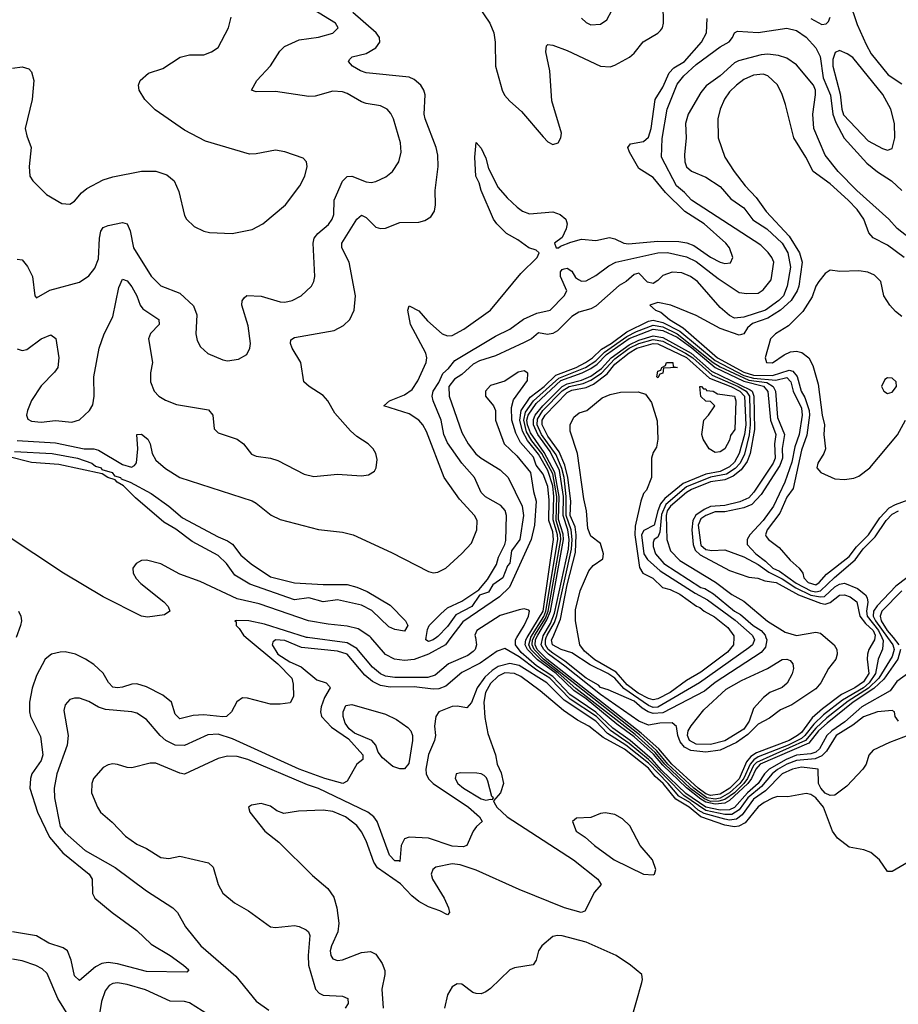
# Model space of a CAD drawing. Header units: inches. Extents: x 2001573 to 2220545, y 644482 to 846830.
# Tile 376 of 656: x 2065560 to 2069236, y 758466 to 762585. Entities that reach past the tile are written whole.
import ezdxf

# ---------------------------------------------------------------- set-up
doc = ezdxf.new("R2010")
doc.units = ezdxf.units.IN
doc.header["$MEASUREMENT"] = 0
doc.layers.add('C0765', color=7, linetype='Continuous')
doc.layers.add('C0766', color=7, linetype='Continuous')

msp = doc.modelspace()

# ---------------------------------------------------------------- linework, layer by layer
at = {"layer": 'C0765', "color": 5}
for points, elevation in [([(2066508.2, 760000), (2066640.1, 759890), (2066698.7, 759830), (2066704.5, 759804.5), (2066706.1, 759753.9), (2066692.3, 759727.7), (2066650, 759720.8), (2066610, 759721.6), (2066513.8, 759746.2), (2066492.5, 759747.5), (2066468.4, 759731.6), (2066446.8, 759690), (2066424.7, 759670), (2066410, 759668.1), (2066330, 759677.5), (2066286.4, 759673.6), (2066230, 759659.8), (2066210, 759679.7), (2066195.4, 759730), (2066158.7, 759758.7), (2066090, 759794.2), (2066050, 759806.8), (2066030, 759805.1), (2065990, 759792), (2065970, 759789.5), (2065950, 759792.9), (2065931.4, 759811.4), (2065910, 759851.6), (2065870, 759887.5), (2065836.1, 759910), (2065794, 759930), (2065750, 759939.9), (2065730, 759939.5), (2065692.7, 759930), (2065667.2, 759910), (2065630, 759841.7), (2065612.1, 759787.9), (2065600.6, 759730), (2065600.6, 759690), (2065605.5, 759670), (2065646.9, 759586.9), (2065657.6, 759510), (2065650, 759486.5), (2065611.6, 759430), (2065605, 759410), (2065603.1, 759370), (2065634.6, 759270), (2065684.9, 759164.9), (2065740.1, 759100.1), (2065850.2, 759010), (2065864, 758990), (2065864.9, 758930), (2065874, 758910), (2065946.4, 758850), (2066050, 758774.1), (2066110, 758717.1), (2066190.2, 758670), (2066244.9, 758630), (2066268, 758610), (2066259.3, 758600.7), (2066090, 758603.1), (2065970, 758635.8), (2065930, 758641.4), (2065903.5, 758636.5), (2065877.2, 758622.8), (2065810, 758566), (2065790, 758585.6), (2065775.6, 758650), (2065759.9, 758690), (2065741.6, 758701.6), (2065681.7, 758721.7), (2065630, 758751.8), (2065530, 758769)], 320), ([(2067466.4, 760000), (2067471.2, 759970), (2067464.9, 759950), (2067457.6, 759942.4), (2067434.3, 759925.7), (2067354.6, 759890), (2067297.8, 759842.2), (2067267.3, 759832.7), (2067130, 759833.3), (2067090, 759839.2), (2067069, 759849), (2067036.1, 759876.1), (2066970, 759954.8), (2066930, 759977.5), (2066764.2, 760000)], 320), ([(2067364.3, 760000), (2067341.4, 759970), (2067270, 759930.4), (2067210, 759908.1), (2067170, 759904.6), (2067127.6, 759910), (2067090, 759928.6), (2067029.2, 760000)], 280), ([(2067303.8, 760000), (2067290, 759990.6), (2067270, 759984.1), (2067259.4, 759990), (2067260.8, 760000)], 260), ([(2069305.3, 759870), (2069230, 759815.8), (2069202.1, 759777.9), (2069082.4, 759710), (2069012, 759648), (2068956.9, 759610), (2068936.9, 759590), (2068905.6, 759534.4), (2068890, 759520.5), (2068870, 759513.1), (2068810, 759507.5), (2068767, 759490), (2068695.6, 759450), (2068676.2, 759430), (2068649.2, 759390), (2068604.1, 759350), (2068550.2, 759289.8), (2068530, 759279.8), (2068490, 759278.2), (2068430, 759290.6), (2068347.5, 759347.5), (2068245.4, 759445.4), (2068206.4, 759490), (2068113.3, 759570), (2068040.9, 759620.9), (2067970, 759688), (2067861.5, 759761.5), (2067790, 759836.9), (2067722.2, 759882.2), (2067658.1, 759938.1), (2067634.9, 759970), (2067634.1, 759990), (2067640.2, 760000)], 320), ([(2069244.5, 759950), (2069233, 759910), (2069174.5, 759825.5), (2069133.3, 759786.7), (2069046.7, 759730), (2068937.8, 759642.2), (2068901.9, 759610), (2068861.1, 759558.9), (2068657.1, 759470), (2068640.3, 759450), (2068621.3, 759410), (2068605.7, 759390), (2068530, 759317.9), (2068510, 759308), (2068470, 759303), (2068430, 759311.3), (2068410, 759324.2), (2068350, 759371.3), (2068250, 759466.8), (2068211.9, 759511.9), (2068130, 759585.4), (2068057.8, 759637.8), (2067930, 759743.9), (2067878.5, 759778.6), (2067803.7, 759850), (2067726.9, 759906.9), (2067684.9, 759950), (2067674.9, 759970), (2067677.3, 759990), (2067683.4, 760000)], 280), ([(2069190.8, 760000), (2069212.4, 759970), (2069218.9, 759950), (2069210, 759920.4), (2069153.6, 759830), (2069111.2, 759788.8), (2069026.1, 759733.9), (2068936.1, 759663.9), (2068890, 759621.6), (2068847, 759570), (2068642.2, 759477.8), (2068630, 759464.6), (2068604.5, 759410), (2068589.2, 759390), (2068550, 759350.4), (2068510, 759322.2), (2068484.9, 759315.1), (2068450, 759315), (2068424.8, 759324.8), (2068367.7, 759367.7), (2068259.2, 759470), (2068218.7, 759518.7), (2068134.8, 759594.8), (2067886.3, 759786.3), (2067813.2, 759853.2), (2067744.2, 759904.2), (2067699.1, 759950), (2067690.4, 759970), (2067698.2, 760000)], 260), ([(2069166.7, 760000), (2069172.3, 759987.7), (2069169.1, 759950.9), (2069151, 759909), (2069140.9, 759850), (2069113.7, 759810), (2069089.6, 759790), (2069002, 759738), (2068922.9, 759677.1), (2068881.7, 759638.3), (2068844.7, 759590), (2068830, 759577.7), (2068775.3, 759550), (2068650, 759500.8), (2068631.2, 759488.8), (2068615.3, 759470), (2068590, 759412.3), (2068573.1, 759390), (2068529.2, 759350), (2068490, 759327.9), (2068470, 759324.4), (2068435.2, 759330), (2068380.1, 759370), (2068272.1, 759470), (2068225.9, 759525.9), (2068152.6, 759592.6), (2067751.2, 759910), (2067712.3, 759950), (2067703.5, 759970), (2067705.9, 759990), (2067710.7, 760000)], 240), ([(2069137.1, 760000), (2069135.7, 759990), (2069112.9, 759950), (2069107.1, 759930), (2069104.8, 759910), (2069111.9, 759850), (2069090, 759814.4), (2069053.3, 759790), (2068997.8, 759762.2), (2068917.9, 759702.1), (2068875.7, 759664.3), (2068830, 759603.5), (2068814.6, 759590), (2068779.1, 759570), (2068642.4, 759517.6), (2068618.1, 759501.9), (2068600.3, 759479.7), (2068570, 759409), (2068531.1, 759370), (2068490, 759344.4), (2068450, 759338.9), (2068430, 759346.1), (2068398.9, 759370), (2068287.9, 759470), (2068234.3, 759534.3), (2068160.6, 759600.6), (2067765, 759910), (2067724.9, 759950), (2067716.2, 759970), (2067718.3, 759990), (2067722.8, 760000)], 220), ([(2068931.7, 760000), (2068966.9, 759970), (2068979.1, 759950), (2068980.4, 759930), (2068974.6, 759910), (2068944.1, 759870), (2068911, 759810), (2068890, 759785.7), (2068790, 759719), (2068742.5, 759697.5), (2068696.8, 759663.2), (2068650, 759637.3), (2068606.1, 759593.9), (2068558.6, 759561.4), (2068490, 759529.2), (2068430, 759520), (2068367.3, 759527.3), (2068341.3, 759541.3), (2068323.5, 759563.5), (2068313.9, 759590), (2068307.7, 759627.7), (2068290, 759643.9), (2068238, 759642), (2068190, 759633.3), (2068149.9, 759650), (2067990, 759761.3), (2067840.9, 759880.9), (2067772.7, 759930), (2067752.3, 759950), (2067742.3, 759970), (2067748.6, 760000)], 180), ([(2068681.7, 760000), (2068685.1, 759990), (2068680.3, 759959.7), (2068662.5, 759937.5), (2068470, 759812.2), (2068424.3, 759775.7), (2068250, 759685.4), (2068210, 759682.7), (2068189.1, 759689.1), (2068164.1, 759704.1), (2068130, 759734.4), (2068021.7, 759781.7), (2067990, 759790.9), (2067981.2, 759801.2), (2067929.2, 759830), (2067840.9, 759900.9), (2067790, 759934.6), (2067770.9, 759950), (2067759.1, 759970), (2067759.3, 759990), (2067763, 760000)], 160), ([(2068629.5, 760000), (2068634.4, 759990), (2068625.8, 759970), (2068610, 759956.8), (2068404.1, 759810), (2068230, 759708.9), (2068210, 759708), (2068190, 759716.1), (2068087.6, 759787.6), (2068050, 759830.4), (2068020.7, 759850), (2067946.5, 759886.5), (2067870, 759935.8), (2067825.8, 759950), (2067788.7, 759970), (2067785.5, 759990), (2067789.8, 760000)], 140), ([(2068547.3, 760000), (2068546.2, 759970), (2068521.5, 759938.5), (2068410, 759855.9), (2068350, 759821.1), (2068281.3, 759770), (2068230, 759743.3), (2068210, 759739.8), (2068190, 759744.5), (2068147.7, 759767.6), (2068101.7, 759801.7), (2068054.7, 759854.7), (2067966.5, 759906.5), (2067922.6, 759942.6), (2067903.9, 759970), (2067898.2, 760000)], 120), ([(2069213.7, 760000), (2069238.5, 759970)], 280), ([(2069235.8, 759650), (2069222, 759670), (2069219.5, 759690), (2069210, 759695.1), (2069148.8, 759688.8), (2069090, 759668.2), (2069045.7, 759634.3), (2068975.1, 759590), (2068935.1, 759524.9), (2068915.3, 759504.7), (2068887.4, 759492.6), (2068810, 759486.2), (2068768.9, 759470), (2068730, 759448.2), (2068707.5, 759430), (2068663.5, 759376.5), (2068606.4, 759330), (2068570, 759278.9), (2068539.4, 759260.6), (2068510, 759259.3), (2068430, 759277), (2068338.8, 759338.8), (2068190.8, 759490), (2068110, 759556.7), (2068031, 759611), (2067973.3, 759670), (2067862.6, 759742.6), (2067777.8, 759830), (2067723.7, 759863.7), (2067650, 759919.7), (2067590, 759954.4), (2067556.9, 759943.1), (2067486.7, 759893.3), (2067410, 759853.4), (2067343.5, 759796.5), (2067314, 759786), (2067290, 759784.5), (2067210, 759794), (2067110, 759792.9), (2067070, 759799.2), (2067036.4, 759816.4), (2067003.4, 759843.4), (2066929.8, 759930), (2066890, 759942.6), (2066739.1, 759959.1), (2066670, 759987.6), (2066630, 759989.9), (2066619.3, 759980.7), (2066616.1, 759970), (2066639.6, 759930), (2066690, 759898), (2066737.3, 759877.3), (2066803.1, 759823.1), (2066842.8, 759810), (2066855.5, 759795.5), (2066859.6, 759790), (2066835.6, 759750), (2066821.8, 759710), (2066818.6, 759690), (2066823, 759670), (2066865.2, 759625.2), (2066935.8, 759575.8), (2066996.3, 759510), (2066996, 759490), (2066970.7, 759470), (2066930, 759399), (2066912, 759390), (2066836.9, 759410), (2066730, 759450), (2066450, 759575.8), (2066390, 759596), (2066347.2, 759592.8), (2066250, 759548.9), (2066210, 759550.3), (2066171.6, 759570), (2066147.8, 759590), (2066090, 759658), (2066050, 759683.5), (2066029, 759689), (2065918.7, 759698.7), (2065889.4, 759709.4), (2065850, 759733), (2065810, 759746.4), (2065790, 759747.1), (2065770, 759741.3), (2065750, 759718), (2065745.4, 759694.6), (2065762.6, 759590), (2065758.7, 759550), (2065715.7, 759430), (2065704.1, 759370), (2065705.4, 759330), (2065730, 759209.4), (2065750, 759183.5), (2065834, 759110), (2065958.9, 759038.9), (2066090, 758940.5), (2066200.4, 758870), (2066220.3, 758850), (2066253.4, 758790), (2066318.2, 758710), (2066463.8, 758583.8), (2066550, 758479.3), (2066601.9, 758441.9)], 340), ([(2069286.1, 759593.9), (2069198.3, 759561.7), (2069130, 759528.8), (2069111.8, 759508.2), (2069101.6, 759470), (2069087.4, 759450), (2069020.9, 759379.1), (2068970, 759341), (2068950, 759339), (2068930, 759348.9), (2068910.9, 759370), (2068901.4, 759390), (2068899.8, 759450), (2068830, 759458.6), (2068793, 759450), (2068749.1, 759430), (2068680.4, 759359.6), (2068630, 759324.7), (2068581.9, 759258.1), (2068559, 759241), (2068530, 759236.6), (2068510, 759239.8), (2068423.8, 759263.8), (2068398.6, 759278.6), (2068364, 759310), (2068317.1, 759337.1), (2068273.6, 759390), (2068190, 759474.5), (2068095.9, 759550), (2068018.7, 759598.7), (2067970, 759650.4), (2067837.7, 759737.7), (2067765.3, 759810), (2067650, 759882.9), (2067610, 759891.6), (2067561.6, 759878.4), (2067537.2, 759862.8), (2067505.9, 759834.1), (2067473.5, 759790), (2067450, 759727.8), (2067430, 759706.6), (2067390, 759712.9), (2067370, 759711.4), (2067313.4, 759690), (2067301.6, 759670), (2067295.5, 759630), (2067299.6, 759590), (2067295.6, 759570), (2067269.7, 759510.3), (2067258.8, 759450), (2067259.9, 759430), (2067269.8, 759409.8), (2067290.1, 759390), (2067437.3, 759290), (2067483.7, 759250), (2067495.5, 759230), (2067470.8, 759210), (2067457.3, 759190), (2067430.6, 759130), (2067415.2, 759124.8), (2067370, 759127.7), (2067270, 759160.8), (2067190, 759165), (2067170, 759157.7), (2067155.5, 759130), (2067150, 759062.9), (2067146.5, 759066.5), (2067130, 759066.4), (2067107.5, 759090), (2067056.2, 759230), (2067042.2, 759250), (2067017.2, 759270), (2066810, 759369.1), (2066764.2, 759384.2), (2066514.8, 759490), (2066470, 759502.4), (2066430, 759503.8), (2066390, 759493.7), (2066250, 759429.1), (2066230, 759432.2), (2066130, 759474.9), (2066105.6, 759474.4), (2066030, 759455.4), (2066010, 759456.3), (2065970, 759469.6), (2065950, 759471.3), (2065930, 759467.8), (2065910, 759456.9), (2065869.1, 759410), (2065861.5, 759390), (2065860.9, 759350), (2065885.2, 759290), (2065898, 759270), (2065947.6, 759227.6), (2066002.8, 759170), (2066050, 759136.1), (2066090, 759117.8), (2066150, 759080.2), (2066184.5, 759075.5), (2066230, 759085), (2066350, 759057.4), (2066370, 759039.1), (2066390, 758967.3), (2066410, 758930.5), (2066458.8, 758890), (2066517.2, 758857.2), (2066610, 758790.4), (2066630, 758787), (2066710, 758796), (2066730, 758792), (2066758, 758778), (2066768.9, 758768.9), (2066773.7, 758753.7), (2066767.2, 758670), (2066768.9, 758630), (2066798, 758530), (2066812.6, 758512.6), (2066830, 758504.1), (2066910, 758500.2), (2066933.1, 758490), (2066933.6, 758470), (2066921.5, 758450)], 360), ([(2069310, 759079.5), (2069210, 759021.3), (2069190, 759020.9), (2069156.3, 759070), (2069120.5, 759100.5), (2069092.1, 759112.1), (2069030, 759123.8), (2068981.1, 759161.1), (2068959.7, 759190), (2068922.1, 759290), (2068890.9, 759330), (2068870, 759343.8), (2068850, 759347.7), (2068773.4, 759333.4), (2068730, 759335.3), (2068710, 759327.7), (2068674.6, 759310), (2068650, 759291.4), (2068594.8, 759225.2), (2068568.7, 759211.3), (2068550, 759208.6), (2068510, 759215.3), (2068410, 759250.6), (2068361.2, 759290), (2068304.4, 759324.4), (2068251.5, 759390), (2068218.4, 759418.4), (2068190, 759453.4), (2068090, 759533.8), (2068001.4, 759581.4), (2067940.4, 759630), (2067894.3, 759654.3), (2067834.4, 759694.5), (2067737.8, 759777.8), (2067656.9, 759836.9), (2067630, 759850.3), (2067590, 759852.1), (2067561.8, 759838.2), (2067530, 759808.5), (2067508.7, 759770), (2067501.9, 759730), (2067505.8, 759665.8), (2067518.6, 759598.6), (2067550.1, 759510), (2067556.9, 759470), (2067574.6, 759434.6), (2067583.4, 759390), (2067572.1, 759350), (2067542.4, 759317.6), (2067544.6, 759310), (2067556.6, 759290), (2067599.2, 759250), (2067876.2, 759070), (2067978.5, 758990), (2067993.3, 758966.7), (2067964.9, 758935.1), (2067923.8, 758856.2), (2067909, 758850), (2067839.1, 758870), (2067650, 758945.7), (2067470, 759027.7), (2067402.3, 759050), (2067370, 759053.9), (2067301, 759039), (2067287.8, 759030), (2067281.6, 759010), (2067286.7, 758990), (2067336.3, 758910), (2067354, 758870), (2067357.7, 758850), (2067350, 758840.5), (2067317.4, 758857.4), (2067270, 758873.8), (2067230, 758895.5), (2067200, 758920), (2067153.7, 758970), (2067057.2, 759037.2), (2067041, 759061), (2067010, 759149.8), (2066990, 759187.9), (2066970, 759214.3), (2066923.1, 759250), (2066870, 759272.6), (2066830, 759278.7), (2066726.3, 759273.7), (2066664.5, 759264.5), (2066635.8, 759275.8), (2066610, 759294.3), (2066570, 759306), (2066530, 759299), (2066518, 759290), (2066522.8, 759270), (2066585.3, 759190), (2066643.8, 759143.8), (2066784.4, 759004.4), (2066849, 758950), (2066874.1, 758914.1), (2066887.5, 758870), (2066894.8, 758805.2), (2066890.6, 758769.4), (2066863.9, 758710), (2066859.3, 758690), (2066861.8, 758670), (2066870, 758655.8), (2066890, 758649.1), (2066910, 758651.6), (2066990, 758683.2), (2067027.3, 758687.3), (2067050, 758675.3), (2067076.9, 758636.9), (2067088.1, 758608.1), (2067088.3, 758590), (2067075.1, 758530), (2067081.3, 758450)], 380), ([(2068115.4, 758390), (2068162.8, 758557.2), (2068165.7, 758570), (2068162.3, 758590), (2068115.8, 758630), (2068054.9, 758670), (2067930, 758726.4), (2067830, 758752.3), (2067810, 758754.4), (2067790.6, 758750), (2067744, 758710), (2067731, 758689), (2067721.3, 758650), (2067708.5, 758631.5), (2067630, 758619), (2067610, 758610.4), (2067530, 758531.5), (2067510, 758517.6), (2067490, 758510.4), (2067470, 758510.6), (2067455.7, 758515.7), (2067410, 758549.7), (2067390, 758551.2), (2067370, 758538.4), (2067350, 758506), (2067336.9, 758450)], 420), ([(2065769.4, 758410), (2065720.4, 758490), (2065674.6, 758594.6), (2065653.7, 758613.7), (2065627.9, 758627.9), (2065570, 758647.9), (2065530, 758654.7)], 340), ([(2066350, 758422.3), (2066270, 758471.6), (2066250, 758477.8), (2066190, 758479.6), (2066086.9, 758526.9), (2066010, 758548.7), (2065970, 758555.2), (2065950, 758553.1), (2065935, 758545), (2065917.6, 758522.4), (2065902.5, 758477.5), (2065885.7, 758374.3)], 340)]:
    msp.add_lwpolyline(points, dxfattribs=dict(at, elevation=elevation))
for points, elevation in [([(2068450, 759552.9), (2068390, 759553.6), (2068361.6, 759570), (2068354.2, 759590), (2068356.8, 759610), (2068368.6, 759631.4), (2068421.9, 759698.1), (2068516.2, 759783.8), (2068579.8, 759820.2), (2068688.7, 759870), (2068750, 759908.1), (2068770, 759910.1), (2068783.7, 759903.7), (2068794.7, 759890), (2068796.6, 759870), (2068791.6, 759848.4), (2068770.9, 759809.1), (2068750, 759791.4), (2068698, 759770), (2068672.1, 759750), (2068630, 759703.8), (2068611.8, 759650), (2068590, 759617), (2068510, 759568.5)], 160), ([(2067150, 759450.4), (2067121.3, 759461.3), (2067077.3, 759497.3), (2067060.4, 759520.4), (2067050, 759550.6), (2067033.5, 759570), (2066960.7, 759600.7), (2066938.3, 759618.3), (2066921.7, 759641.7), (2066913.4, 759670), (2066913.3, 759690), (2066924.6, 759715.4), (2066950, 759720.1), (2067090, 759679.2), (2067137, 759657), (2067184.1, 759624.1), (2067196, 759610), (2067203.8, 759590), (2067203.4, 759570), (2067187.4, 759472.6), (2067170, 759451.1)], 340), ([(2067405.7, 759434.3), (2067386.4, 759430), (2067381.2, 759410), (2067393.4, 759390), (2067416.1, 759370), (2067490, 759325.8), (2067510, 759320.4), (2067530, 759324.6), (2067537.6, 759322.4), (2067542.7, 759330), (2067534.9, 759334.9), (2067518.7, 759398.7), (2067513.1, 759413.1), (2067503.1, 759423.1), (2067490.5, 759430.5), (2067472.8, 759432.8)], 380), ([(2068010, 759267.6), (2067990, 759264.2), (2067950, 759246.8), (2067890, 759244), (2067872.2, 759230), (2067888.6, 759190), (2067925.8, 759165.8), (2067965, 759130), (2068046.9, 759070), (2068170, 759010.2), (2068210, 759007.4), (2068215.1, 759010), (2068221.6, 759030), (2068207.3, 759070), (2068155.6, 759130), (2068112, 759212), (2068081.8, 759241.8), (2068050, 759259.6)], 420)]:
    msp.add_lwpolyline(points, close=True, dxfattribs=dict(at, elevation=elevation))
at = {"layer": 'C0766', "color": 5}
for points, elevation in [([(2065550, 761582.2), (2065570, 761580.2), (2065592.8, 761552.8), (2065614.2, 761510), (2065623, 761430), (2065630, 761420.7), (2065686.5, 761453.5), (2065810, 761486.7), (2065850, 761513.1), (2065874.7, 761545.3), (2065890, 761583.8), (2065893.6, 761670), (2065899.7, 761700.3), (2065910, 761715.9), (2065930, 761723), (2065990, 761735.9), (2066010, 761730.3), (2066021.8, 761701.8), (2066035.8, 761630), (2066110, 761511.6), (2066150, 761471.6), (2066230, 761440.9), (2066287.8, 761387.8), (2066301.6, 761350), (2066296.5, 761270), (2066302.7, 761242.8), (2066316.5, 761216.5), (2066347.6, 761187.6), (2066410, 761161.6), (2066430, 761158), (2066475.9, 761164.1), (2066510, 761184), (2066522.9, 761210), (2066525.1, 761230), (2066516.3, 761303.7), (2066489, 761390), (2066490.8, 761409.2), (2066498.7, 761421.3), (2066510, 761430.2), (2066570, 761427.7), (2066650, 761404.3), (2066670, 761402.6), (2066699.5, 761410), (2066737.6, 761430), (2066780.5, 761470), (2066790.6, 761489.4), (2066794.6, 761510), (2066788.5, 761650), (2066792, 761670), (2066807.4, 761690), (2066851.9, 761728.1), (2066868, 761750), (2066874.3, 761770), (2066876.3, 761830), (2066910.9, 761909.1), (2066930, 761928.3), (2066950, 761929.4), (2067010, 761906.5), (2067030, 761903.5), (2067050, 761907.6), (2067092.4, 761927.6), (2067119.8, 761950), (2067146, 761990), (2067156, 762030), (2067153.6, 762070), (2067123.5, 762170), (2067112.6, 762192.6), (2067097.4, 762210), (2067070, 762224.5), (2067010, 762234), (2066990, 762241.5), (2066930, 762276.2), (2066910, 762282.3), (2066870, 762285.3), (2066795.6, 762264.4), (2066770, 762263.1), (2066630, 762283.5), (2066550, 762282.2), (2066529.5, 762290), (2066552.1, 762330), (2066610, 762392.2), (2066647.8, 762452.2), (2066667.7, 762472.3), (2066730, 762500.1), (2066810, 762511.8), (2066870, 762528.5), (2066892.3, 762550), (2066881.5, 762570), (2066787.4, 762627.4)], 340), ([(2067479.2, 762639.2), (2067526.7, 762570), (2067544.2, 762530), (2067549.7, 762490), (2067550.1, 762390), (2067578.7, 762290), (2067588.7, 762268.7), (2067610, 762243.2), (2067660, 762200), (2067750, 762094), (2067770, 762074), (2067790, 762062), (2067812.7, 762070), (2067824.5, 762090), (2067827.3, 762110), (2067785.6, 762245.6), (2067778.5, 762370), (2067761.2, 762450), (2067764.2, 762475.8), (2067770, 762480.4), (2067790, 762477.3), (2067850, 762455.3), (2067990, 762390.1), (2068030, 762387.9), (2068050, 762394.7), (2068111.6, 762428.4), (2068130, 762444.7), (2068168, 762492), (2068230, 762527.7), (2068241, 762539), (2068248.8, 762550), (2068253.4, 762570), (2068251.5, 762650)], 320), ([(2067910, 762591), (2067930, 762572.4), (2067950, 762563.6), (2067990, 762566.5), (2068016.4, 762583.6), (2068058.4, 762661.6)], 340), ([(2069030, 762664), (2069064, 762564), (2069100.5, 762480.5), (2069122.2, 762442.2), (2069193.3, 762353.3), (2069250, 762315.8)], 280), ([(2065530, 762382), (2065570, 762387.2), (2065598.7, 762378.7), (2065610, 762366.8), (2065619.6, 762330), (2065612.2, 762250), (2065583.2, 762130), (2065590, 762098.8), (2065608.8, 762050), (2065599.6, 761970), (2065603.1, 761930), (2065615.5, 761910), (2065672.9, 761852.9), (2065736.2, 761816.2), (2065770, 761813.4), (2065790, 761825.3), (2065819.2, 761860.8), (2065841.2, 761878.8), (2065910, 761914.7), (2065950, 761926.7), (2066070, 761950.3), (2066130.2, 761950.3), (2066175.3, 761935.3), (2066206.4, 761910), (2066226.1, 761866.1), (2066250, 761766), (2066258, 761750), (2066290, 761719.3), (2066330, 761700.3), (2066354.9, 761694.9), (2066449.7, 761690.3), (2066533.1, 761706.9), (2066577.2, 761730), (2066672, 761810), (2066731.6, 761890), (2066753, 761930), (2066762.9, 761970), (2066759.5, 761990), (2066745.4, 762005.4), (2066670, 762031.6), (2066630, 762038.4), (2066550, 762022.9), (2066522, 762022), (2066337, 762077), (2066250, 762123), (2066127.2, 762207.1), (2066084.2, 762250), (2066059.7, 762290), (2066056.9, 762310), (2066063.6, 762330), (2066099.5, 762360.5), (2066159.2, 762380.8), (2066232.2, 762427.8), (2066270, 762437.6), (2066330, 762437), (2066362.7, 762450), (2066390, 762468.4), (2066433.6, 762550), (2066445.3, 762594.7)], 360), ([(2065550, 761207.1), (2065570, 761200.1), (2065590, 761204.5), (2065650, 761248.9), (2065690, 761266.7), (2065711.2, 761251.2), (2065723.8, 761170), (2065719.5, 761130), (2065705.8, 761110), (2065650, 761053.4), (2065610, 760992.2), (2065592.2, 760950), (2065588.6, 760930), (2065593.7, 760913.7), (2065610, 760905.2), (2065650, 760901.2), (2065710, 760908.2), (2065778.3, 760901.7), (2065810, 760910.2), (2065852.3, 760950), (2065865.9, 760974.1), (2065872.2, 761010), (2065870.6, 761090), (2065893.2, 761210), (2065913.9, 761270), (2065950, 761342), (2065975.4, 761464.6), (2065990, 761499), (2066010, 761492.7), (2066030, 761467.6), (2066050.1, 761430), (2066064.6, 761390), (2066075.4, 761375.4), (2066142.9, 761330), (2066143.5, 761310), (2066107.8, 761272.2), (2066099.2, 761250), (2066115.2, 761150), (2066107.6, 761107.6), (2066106.8, 761070), (2066122.5, 761030), (2066142.4, 761010), (2066170, 760993.4), (2066215.5, 760975.5), (2066350, 760953.1), (2066367.8, 760930), (2066373.5, 760873.5), (2066390, 760856), (2066470.6, 760830.6), (2066496.9, 760810), (2066530, 760767.2), (2066550, 760758.5), (2066610, 760750.2), (2066640, 760740), (2066750, 760682.9), (2066790, 760674.3), (2066890, 760683.8), (2066990, 760676), (2067019.2, 760680.8), (2067044, 760696), (2067051.3, 760710), (2067055.1, 760744.9), (2067049.7, 760770), (2067038.5, 760790), (2067018.3, 760810), (2066970, 760840.7), (2066944.2, 760864.2), (2066878.5, 760938.5), (2066848.8, 760990), (2066830, 761012.8), (2066770.5, 761050.5), (2066748.7, 761070), (2066736.5, 761150), (2066700.2, 761210), (2066692.8, 761230), (2066694.8, 761245.3), (2066710, 761255.4), (2066875.2, 761284.8), (2066915.1, 761304.9), (2066941.7, 761330), (2066958.9, 761370), (2066964.7, 761430), (2066938, 761570), (2066907.8, 761630), (2066907.7, 761650), (2066970, 761750.2), (2066990, 761767.2), (2067010, 761757.8), (2067050, 761717.1), (2067070, 761711.1), (2067090, 761712), (2067150, 761735.9), (2067230, 761736.9), (2067255.3, 761744.7), (2067279.8, 761760.2), (2067295.7, 761784.3), (2067300.3, 761810), (2067298, 761870), (2067310.9, 761970), (2067310, 762017.2), (2067302.1, 762050), (2067256.4, 762170), (2067252.6, 762190), (2067256, 762270), (2067251.3, 762290), (2067238.6, 762310), (2067210, 762334), (2067190, 762343.8), (2067010, 762362.5), (2066985.3, 762370), (2066952, 762390), (2066935.4, 762410), (2066940.7, 762419.3), (2066950.9, 762429.1), (2067010, 762442.5), (2067050, 762466.6), (2067067.3, 762490), (2067065.6, 762510), (2067051.7, 762530), (2066954, 762614)], 320), ([(2065550, 760824.3), (2065710, 760814.6), (2065830, 760790), (2065870, 760790), (2065890, 760784.3), (2065990, 760724.6), (2066027.3, 760712.7), (2066040.4, 760719.6), (2066048.5, 760731.4), (2066054.1, 760790), (2066049.9, 760850.1), (2066070, 760851.1), (2066096.2, 760830), (2066105.7, 760810), (2066113.8, 760770), (2066130, 760741.4), (2066170, 760707.6), (2066230.1, 760670.1), (2066532.1, 760572.1), (2066550, 760562.5), (2066611.8, 760511.8), (2066650, 760493.3), (2066810, 760452.6), (2066910, 760441.4), (2066954.6, 760430), (2067115.9, 760355.9), (2067270, 760276.2), (2067290, 760271.4), (2067310, 760272.9), (2067342.4, 760290), (2067410, 760351.5), (2067450, 760394.9), (2067473, 760450), (2067474.4, 760490), (2067463.2, 760510), (2067399.4, 760579.5), (2067335.4, 760670), (2067262.1, 760862.1), (2067247.2, 760890), (2067229.4, 760910), (2067190, 760935.5), (2067083.5, 760970), (2067106.6, 760990), (2067170, 761015.6), (2067202.3, 761037.6), (2067226.4, 761073.6), (2067261.2, 761150), (2067263.4, 761170), (2067258.7, 761190), (2067195.1, 761310), (2067183.7, 761370), (2067190, 761388.2), (2067230, 761366.3), (2067265.5, 761325.5), (2067327.8, 761270), (2067350, 761262.7), (2067370, 761263.4), (2067418.6, 761290), (2067530.2, 761369.8), (2067656.9, 761523.1), (2067724.4, 761590), (2067732.8, 761610), (2067720.1, 761620.1), (2067690, 761629.8), (2067644.3, 761664.3), (2067596.4, 761690), (2067555.8, 761730), (2067542.9, 761750), (2067490, 761869.6), (2067481.9, 761901.9), (2067468.6, 761930), (2067463.7, 762010), (2067470, 762071), (2067490, 762047.3), (2067510, 762004.9), (2067521.9, 761961.8), (2067562, 761882), (2067599.1, 761839.1), (2067640.7, 761800.7), (2067663.1, 761783.1), (2067692.7, 761772.7), (2067790, 761781.3), (2067821.8, 761770), (2067845.2, 761750), (2067851, 761730), (2067846.3, 761710), (2067830, 761673.5), (2067797.6, 761650), (2067804.9, 761630), (2067813.6, 761630), (2067822.2, 761637.8), (2067865.7, 761654.3), (2067910, 761666), (2067970, 761661.6), (2068027.3, 761672.8), (2068050, 761667.8), (2068087.2, 761650), (2068107.6, 761647.6), (2068230, 761658.4), (2068317, 761657), (2068351.6, 761651.6), (2068380.6, 761640.6), (2068450, 761590.5), (2068490, 761570.6), (2068510, 761565.2), (2068533.1, 761566.9), (2068544, 761590), (2068529.3, 761630), (2068514, 761650), (2068423, 761730), (2068342.8, 761782.8), (2068262, 761862), (2068210, 761925.1), (2068150, 761962.3), (2068111.2, 762030), (2068104.8, 762050), (2068114.8, 762065.2), (2068170, 762075.5), (2068190, 762093.2), (2068201.9, 762130), (2068218.7, 762250), (2068250, 762301.7), (2068277.5, 762362.5), (2068297.2, 762382.8), (2068340.8, 762410), (2068412.5, 762490), (2068433, 762530), (2068435.9, 762590)], 280), ([(2068870, 762589.1), (2068915.5, 762564.5), (2068933.2, 762566.8), (2068943.3, 762576.7), (2068950, 762594.8)], 280), ([(2067260.8, 760000), (2067265.6, 760034.4), (2067273.5, 760050), (2067321.3, 760098.7), (2067350, 760124.6), (2067410, 760152.6), (2067480.9, 760199.1), (2067517.6, 760242.4), (2067554.1, 760305.9), (2067563, 760337), (2067589.8, 760390), (2067593.8, 760406.2), (2067597.1, 760510), (2067591.1, 760531.1), (2067572.3, 760552.3), (2067508.5, 760588.5), (2067490, 760606.3), (2067462.6, 760670), (2067409.9, 760729.9), (2067350, 760814.5), (2067334.3, 760850), (2067322.7, 760910), (2067289.9, 760989.9), (2067285.4, 761010), (2067290, 761030.3), (2067313.4, 761066.6), (2067330, 761104.9), (2067354, 761126), (2067380.6, 761159.4), (2067550, 761261.4), (2067610.4, 761289.6), (2067667.9, 761332.1), (2067723.7, 761356.3), (2067778.9, 761370), (2067838.2, 761430), (2067848.7, 761450), (2067822.8, 761510), (2067822.8, 761530), (2067830, 761540.3), (2067837.6, 761542.4), (2067850, 761545.3), (2067870, 761533.1), (2067885.6, 761505.6), (2067897.7, 761497.7), (2067910, 761491.3), (2067930, 761492.2), (2067970, 761515.2), (2068024.4, 761555.6), (2068054, 761570), (2068230, 761610), (2068270, 761611), (2068350, 761591.9), (2068390, 761572.6), (2068482.4, 761502.4), (2068570, 761443.2), (2068601.4, 761438.6), (2068650, 761441.3), (2068670, 761454.6), (2068704.1, 761495.9), (2068714.8, 761570), (2068707.2, 761590), (2068691.4, 761611.4), (2068661.1, 761641.1), (2068370, 761829.9), (2068341.6, 761861.6), (2068307.8, 761890), (2068245, 762010), (2068247.2, 762087.2), (2068268.6, 762210), (2068310, 762315.2), (2068339.1, 762350), (2068390, 762397.1), (2068490, 762471.1), (2068528, 762492), (2068542.6, 762510), (2068550.7, 762529.3), (2068562.8, 762537.2), (2068648.9, 762531.1), (2068770, 762549.5), (2068810, 762538.8), (2068850, 762511.7), (2068890, 762466.7), (2068909.1, 762430), (2068920.7, 762340.7), (2068951.4, 762268.6), (2068961.9, 762190), (2068974.6, 762154.6), (2069009.4, 762089.4), (2069103.7, 761983.7), (2069147.9, 761947.9), (2069207, 761910), (2069250, 761870.2)], 260), ([(2069334.5, 761630), (2069230.5, 761710.5), (2069196.5, 761750), (2069062, 761870), (2068984.3, 761950), (2068930, 762018.3), (2068881.9, 762130), (2068878.1, 762190), (2068889.8, 762270), (2068889, 762290), (2068880.7, 762310), (2068810, 762396.1), (2068770, 762423.6), (2068734.4, 762434.4), (2068690, 762440.7), (2068662.4, 762437.6), (2068567.5, 762412.5), (2068550, 762404.4), (2068490.9, 762350), (2068431.6, 762308.4), (2068410, 762280.4), (2068356.9, 762190), (2068345.8, 762150), (2068348.7, 762090), (2068340.7, 762019.3), (2068343.2, 761990), (2068349, 761969), (2068370, 761950.4), (2068430, 761925.2), (2068490, 761887.3), (2068535.7, 761835.7), (2068590, 761797.5), (2068626.8, 761746.8), (2068685.5, 761710), (2068750.3, 761650), (2068774.1, 761610), (2068785, 761550), (2068771.4, 761470), (2068756, 761430), (2068736.4, 761410), (2068679.8, 761370), (2068590, 761340.3), (2068550, 761336.4), (2068530, 761346.8), (2068490, 761380.2), (2068395.8, 761490), (2068366.6, 761510), (2068330, 761525.6), (2068290, 761528), (2068250, 761514.8), (2068230, 761493.5), (2068210, 761481.6), (2068186.3, 761486.3), (2068150, 761524.2), (2068130, 761518.3), (2068097, 761490), (2068067.5, 761472.5), (2067970, 761386.5), (2067950, 761374.5), (2067899.2, 761360.8), (2067870, 761343.4), (2067810, 761283.6), (2067790, 761271.7), (2067767.9, 761267.9), (2067730, 761274), (2067701.1, 761250), (2067670, 761233.9), (2067550, 761178.8), (2067483, 761157), (2067456.8, 761143.2), (2067410, 761100.3), (2067379.3, 761080.7), (2067355.2, 761050), (2067356.3, 761010), (2067410, 760858), (2067436.5, 760810), (2067469, 760769), (2067490.2, 760750), (2067570, 760701.9), (2067603.4, 760670), (2067661.8, 760550), (2067667.6, 760510), (2067652.2, 760410), (2067617.8, 760362.2), (2067610, 760310.9), (2067600.6, 760299.4), (2067580.9, 760250), (2067540, 760220), (2067521.5, 760190), (2067483.1, 760176.9), (2067451.6, 760130), (2067384.7, 760095.3), (2067350, 760045.7), (2067310, 760004.2), (2067303.8, 760000)], 260), ([(2069259.5, 761590), (2069190, 761640.9), (2069130, 761671.5), (2069112.6, 761692.6), (2069092, 761750), (2069063, 761790), (2069025.5, 761830), (2068950, 761897.9), (2068878.8, 761950), (2068849.2, 762009.2), (2068798.2, 762090), (2068764.1, 762230), (2068750, 762272.2), (2068730, 762312.5), (2068689.6, 762350), (2068670, 762357), (2068630, 762352.7), (2068590, 762333.9), (2068558.4, 762310), (2068530, 762283.2), (2068508.3, 762251.7), (2068490.5, 762210), (2068480.5, 762170), (2068482.7, 762090), (2068510.1, 762010), (2068548.7, 761950), (2068594.5, 761890), (2068640.7, 761840.7), (2068682.8, 761782.9), (2068778.4, 761678.4), (2068821.7, 761610), (2068833.3, 761570), (2068819.5, 761470), (2068812.1, 761450), (2068787.6, 761410), (2068742.4, 761370), (2068690, 761335.8), (2068625.6, 761314.4), (2068605, 761295), (2068590, 761269.9), (2068570, 761264.9), (2068490, 761292.2), (2068390, 761346.9), (2068283.5, 761390), (2068230, 761401.5), (2068196.5, 761390), (2068220.3, 761370), (2068241.7, 761361.7), (2068278.2, 761330), (2068336.1, 761296.1), (2068479.4, 761170), (2068590, 761109.8), (2068630, 761098.1), (2068710, 761096.7), (2068778.6, 761118.6), (2068794.7, 761114.7), (2068812.1, 761092.1), (2068829.7, 761030), (2068844.1, 761004.1), (2068863.3, 760950), (2068864.7, 760930), (2068853, 760847.1), (2068830, 760783.7), (2068795.9, 760624.1), (2068770, 760586.7), (2068740.2, 760519.8), (2068687.4, 760450), (2068679.6, 760430), (2068683.3, 760423.3), (2068692.9, 760410), (2068737, 760377), (2068783.5, 760323.5), (2068821.1, 760290), (2068835.8, 760270), (2068840.6, 760250), (2068858.1, 760230), (2068890, 760220.8), (2068904.5, 760230), (2068935.4, 760264.6), (2069030, 760339.6), (2069060.3, 760379.7), (2069111.4, 760430), (2069158.6, 760501.4), (2069197.3, 760542.7), (2069223.5, 760556.5), (2069330, 760595.6)], 280), ([(2069250, 761343.4), (2069223.8, 761363.8), (2069200.8, 761390), (2069175.6, 761430), (2069162.5, 761490), (2069135.7, 761515.7), (2069107.9, 761527.9), (2069070, 761534.6), (2068991, 761531), (2068950, 761536.2), (2068930, 761522.3), (2068902.5, 761490), (2068890, 761469.8), (2068875, 761425), (2068836, 761364), (2068775.8, 761304.2), (2068722.6, 761270), (2068701.3, 761250), (2068679, 761170), (2068684.9, 761150), (2068710, 761148.8), (2068757.5, 761182.5), (2068784.8, 761195.2), (2068810, 761197.9), (2068832.3, 761192.3), (2068861.3, 761170), (2068878.2, 761138.2), (2068899.8, 761059.8), (2068917.5, 760930), (2068927.1, 760890), (2068923.9, 760850), (2068930.4, 760790), (2068923.9, 760770), (2068899, 760730), (2068894.3, 760710), (2068911.5, 760690), (2068970, 760664.4), (2069010, 760660.6), (2069050, 760666.7), (2069070, 760675.6), (2069116.9, 760710), (2069232.2, 760847.8), (2069265.9, 760910)], 320), ([(2067698.2, 760000), (2067698.6, 760001.4), (2067752.4, 760087.6), (2067761, 760110), (2067811, 760410), (2067809.8, 760430), (2067791.8, 760491.8), (2067794.8, 760590), (2067790, 760635.3), (2067770, 760698.3), (2067730, 760767.8), (2067684, 760824), (2067663.3, 760863.3), (2067652.2, 760910), (2067658.4, 760950), (2067695.1, 761004.9), (2067754.2, 761050), (2067802.5, 761097.5), (2067888.7, 761130), (2067926.7, 761150), (2067956.7, 761170), (2067994.1, 761205.9), (2068034.8, 761230), (2068100.5, 761279.5), (2068190, 761323.6), (2068210, 761327.5), (2068250, 761317.6), (2068321.5, 761281.5), (2068470, 761158.7), (2068590, 761096), (2068630, 761084.7), (2068722.7, 761077.3), (2068770, 761087.7), (2068785.6, 761070), (2068795.7, 761030), (2068830, 760960.1), (2068834, 760930), (2068820.9, 760850), (2068802.6, 760797.4), (2068790, 760734.2), (2068760.8, 760650), (2068714.2, 760550), (2068670.7, 760489.3), (2068614, 760430), (2068603.2, 760410), (2068603.2, 760390), (2068640.1, 760350), (2068680.3, 760320.3), (2068710.4, 760290), (2068738.3, 760278.3), (2068807.9, 760227.9), (2068870, 760195.4), (2068890, 760190.7), (2068910, 760195), (2068968.3, 760251.7), (2069054.9, 760325.1), (2069089.1, 760370.9), (2069138.2, 760421.8), (2069184.6, 760490), (2069210, 760516.6), (2069236.6, 760530)], 260), ([(2067710.7, 760000), (2067715.5, 760010), (2067759.1, 760080.9), (2067771.2, 760110), (2067823.5, 760410), (2067822.1, 760430), (2067803.7, 760490), (2067806.7, 760590), (2067790, 760685.1), (2067743.9, 760770), (2067702.7, 760822.7), (2067680.8, 760860.8), (2067668.5, 760910), (2067676.5, 760943.5), (2067709.4, 760990.6), (2067815, 761085), (2067927.6, 761130), (2067970, 761157.7), (2068006, 761194), (2068100.4, 761259.6), (2068139.9, 761280.1), (2068210, 761306.5), (2068250, 761299.5), (2068311.1, 761271.1), (2068461.6, 761150), (2068490, 761132.7), (2068610, 761076.6), (2068686.3, 761066.3), (2068711.9, 761050), (2068721.4, 761030), (2068730, 760920.2), (2068759.4, 760850), (2068749.7, 760790.3), (2068750.7, 760750), (2068740.3, 760719.7), (2068661.8, 760598.2), (2068623, 760557), (2068590, 760542.4), (2068510, 760526.4), (2068470, 760525.3), (2068430, 760510.7), (2068410, 760496.7), (2068397.9, 760470), (2068410, 760387), (2068430, 760368.4), (2068455.5, 760364.5), (2068510, 760367.3), (2068590, 760337.7), (2068650, 760305.5), (2068693.8, 760273.8), (2068750, 760245.1), (2068807.6, 760207.6), (2068870, 760177.6), (2068909.7, 760170.3), (2068927.5, 760172.5), (2068970, 760212), (2068990, 760223.1), (2069010, 760227.1), (2069065.4, 760205.4), (2069099, 760179), (2069105.8, 760165.8), (2069108.8, 760148.8), (2069102.7, 760110), (2069105.1, 760090), (2069153.1, 760030), (2069166.7, 760000)], 240), ([(2067722.8, 760000), (2067727.2, 760010), (2067766, 760074), (2067780.3, 760110), (2067835.4, 760410), (2067833.2, 760433.2), (2067814.3, 760494.3), (2067816.6, 760590), (2067799.5, 760690), (2067754.6, 760774.6), (2067696.6, 760856.6), (2067683.9, 760890), (2067682.3, 760910), (2067687.1, 760930), (2067720.6, 760979.4), (2067824.2, 761075.8), (2067912.9, 761107.1), (2067950, 761126), (2067975.9, 761144.1), (2068015.5, 761184.5), (2068109.7, 761250.3), (2068210, 761290.1), (2068250, 761284.4), (2068310, 761255.9), (2068372.2, 761212.2), (2068470, 761130), (2068590, 761072.5), (2068672, 761052), (2068690, 761028.7), (2068700.4, 760910), (2068723.7, 760850), (2068717.5, 760810), (2068720.1, 760750), (2068712.8, 760730), (2068631.2, 760608.8), (2068610, 760585.2), (2068572.3, 760567.7), (2068510, 760552.8), (2068450, 760547.9), (2068424, 760536), (2068388.6, 760511.4), (2068375.6, 760490), (2068371.3, 760451.2), (2068377.2, 760390), (2068385.4, 760365.4), (2068406.6, 760346.6), (2068530, 760280.7), (2068610, 760252.8), (2068648.5, 760248.5), (2068677.8, 760237.8), (2068725.1, 760230), (2068818.3, 760178.3), (2068910, 760143.6), (2068930, 760140.1), (2068950, 760147), (2068990, 760177.5), (2069010, 760178.9), (2069033.8, 760170), (2069062.3, 760150), (2069074.5, 760090), (2069098.9, 760058.9), (2069131, 760030), (2069138.4, 760010), (2069137.1, 760000)], 220), ([(2067748.6, 760000), (2067750, 760006.8), (2067781, 760059), (2067798.1, 760101.9), (2067855.6, 760370), (2067858.6, 760410), (2067853.2, 760450), (2067833.2, 760510), (2067835.7, 760590), (2067818.7, 760698.7), (2067778.9, 760778.9), (2067727.1, 760850), (2067710, 760890), (2067710, 760911.9), (2067717.1, 760930), (2067748.3, 760970), (2067830, 761050.7), (2067850, 761061.4), (2067910, 761077.1), (2067950, 761094.1), (2067994.7, 761125.3), (2068035, 761170), (2068110, 761224), (2068150, 761243.4), (2068210, 761261.8), (2068250, 761255.4), (2068368.5, 761190), (2068454.1, 761114.1), (2068615.9, 761035.9), (2068623.8, 761030), (2068631.6, 761010), (2068634.2, 760870), (2068615.6, 760770), (2068603.8, 760736.2), (2068578.4, 760701.6), (2068545.5, 760674.5), (2068510, 760660.5), (2068450, 760651.8), (2068370, 760619), (2068350, 760607.3), (2068282.9, 760550), (2068269.4, 760530), (2068264.8, 760510), (2068267.8, 760410), (2068283.3, 760363.3), (2068322, 760322), (2068471.6, 760231.7), (2068539.7, 760179.7), (2068590, 760152), (2068688.9, 760068.9), (2068762.1, 760022.1), (2068810, 760008.9), (2068890, 760023.1), (2068910, 760018.5), (2068931.7, 760000)], 180), ([(2067763, 760000), (2067766.6, 760010), (2067797.5, 760062.5), (2067807.3, 760092.7), (2067869.2, 760370), (2067871.2, 760410), (2067867.5, 760450), (2067845.8, 760510), (2067846.4, 760590), (2067837.6, 760670), (2067827.8, 760707.8), (2067803.7, 760763.7), (2067743.3, 760850), (2067725, 760890), (2067726.4, 760913.7), (2067748.8, 760950), (2067830, 761032.4), (2067858.5, 761050), (2067917.1, 761062.9), (2067950, 761076.5), (2067994.2, 761105.8), (2068050, 761165.8), (2068110, 761210.4), (2068150, 761230.4), (2068210, 761247.1), (2068250, 761239.3), (2068345.4, 761190), (2068376.5, 761170), (2068457, 761097), (2068566.3, 761050), (2068599.7, 761030), (2068612.6, 761010), (2068616.6, 760890), (2068612.3, 760847.8), (2068592.2, 760767.8), (2068573.7, 760730), (2068553.3, 760706.7), (2068516.8, 760683.2), (2068449.7, 760670.3), (2068350, 760630.1), (2068263.4, 760556.6), (2068245.7, 760514.3), (2068238.7, 760441.3), (2068230, 760420.2), (2068214.7, 760410), (2068210, 760397), (2068210, 760380.7), (2068220.5, 760350), (2068254.5, 760310), (2068409.6, 760210), (2068425.8, 760205.8), (2068463.1, 760183.1), (2068550, 760110.1), (2068576, 760096), (2068627.9, 760050), (2068662.4, 760030), (2068678.4, 760010), (2068681.7, 760000)], 160), ([(2067789.8, 760000), (2067822.6, 760077.4), (2067850, 760221.1), (2067884.8, 760355.2), (2067887.5, 760430), (2067883.3, 760463.3), (2067863.5, 760510), (2067865.3, 760570), (2067852.7, 760670), (2067841.2, 760721.2), (2067817.4, 760777.4), (2067770, 760842.3), (2067745.9, 760890), (2067746.4, 760910), (2067758.1, 760930), (2067850, 761025), (2067870, 761034.2), (2067930, 761046.4), (2067960.1, 761060), (2068017.3, 761102.7), (2068050, 761143.7), (2068110, 761191.6), (2068142, 761210), (2068210, 761230.3), (2068230, 761228.4), (2068350, 761171.4), (2068445.2, 761085.3), (2068534.4, 761050), (2068573.1, 761030), (2068592.6, 761010), (2068597.7, 760890), (2068592.9, 760850), (2068570, 760769.6), (2068550, 760734), (2068530, 760714.4), (2068490, 760694.6), (2068430, 760684.2), (2068335.6, 760644.4), (2068258.7, 760581.3), (2068240.7, 760559.3), (2068229.2, 760530.8), (2068214.8, 760470), (2068171.7, 760448.3), (2068161.4, 760430), (2068171.7, 760350), (2068186, 760326), (2068239.3, 760279.2), (2068385.5, 760185.5), (2068437.9, 760157.9), (2068552.8, 760072.8), (2068624.7, 760010), (2068629.5, 760000)], 140), ([(2067683.4, 760000), (2067750.7, 760110), (2067793.6, 760410), (2067790, 760442.5), (2067773.8, 760490), (2067774.8, 760574.8), (2067770, 760631.7), (2067750, 760683.2), (2067721.1, 760721.1), (2067710, 760754.3), (2067655.4, 760815.4), (2067635.6, 760855.6), (2067619, 760910), (2067617.9, 760962.1), (2067626, 760994), (2067684, 761076), (2067685.6, 761105.6), (2067670, 761115.2), (2067646, 761110), (2067590, 761072.8), (2067530, 761053.7), (2067509.4, 761030), (2067508.6, 761010), (2067541.7, 760970), (2067550.4, 760950), (2067550.3, 760910), (2067586.2, 760810), (2067639.6, 760759.6), (2067697.7, 760690), (2067709.6, 760610.4), (2067721, 760570), (2067714.4, 760470), (2067699.7, 760410), (2067609, 760211), (2067567.9, 760170), (2067414.4, 760065.6), (2067364.3, 760000)], 280), ([(2067898.2, 760000), (2067885, 760070), (2067884.6, 760115.4), (2067904.9, 760195.1), (2067941.1, 760278.9), (2067958.8, 760301.2), (2067999.4, 760330), (2068002.4, 760350), (2067990, 760393.6), (2067950, 760424.5), (2067936.3, 760456.3), (2067931.5, 760530), (2067920.2, 760580.2), (2067894, 760770), (2067863, 760863), (2067862.4, 760890), (2067877.7, 760922.3), (2067900.5, 760939.5), (2067932.6, 760950), (2067997.5, 761002.5), (2068030, 761017.2), (2068074.1, 761025.9), (2068147.9, 761027.9), (2068177.6, 761017.6), (2068203.1, 760983.1), (2068226.8, 760906.8), (2068229.6, 760830), (2068224.2, 760795.8), (2068210, 760774.7), (2068202.7, 760750), (2068203.7, 760670), (2068182.9, 760617.1), (2068170, 760602.3), (2068158, 760570), (2068134.4, 760465.6), (2068133.5, 760430), (2068153.3, 760293.3), (2068166.4, 760270), (2068208.6, 760248.6), (2068249.7, 760210), (2068281.2, 760201.2), (2068321.9, 760182), (2068390.8, 760130.8), (2068405.8, 760125.8), (2068424, 760110), (2068467.4, 760087.4), (2068522.1, 760042.1), (2068547.6, 760007.6), (2068547.3, 760000)], 120), ([(2065537.9, 760777.9), (2065695.5, 760770), (2065801.7, 760750), (2065861.3, 760730), (2065876.8, 760716.8), (2065901.6, 760710), (2065903.7, 760703.7), (2065946.4, 760690), (2065956.2, 760676.2), (2065981.3, 760670), (2065984.2, 760664.2), (2066022.7, 760650), (2066110, 760603), (2066183.5, 760550), (2066241, 760501), (2066390, 760420.9), (2066430, 760405.3), (2066450.5, 760390.5), (2066485.3, 760345.3), (2066528.3, 760308.3), (2066610, 760254), (2066710, 760229.5), (2066830, 760221.8), (2066930, 760221.5), (2066970, 760211.5), (2067013.3, 760193.3), (2067110, 760135.3), (2067173.7, 760070), (2067183.9, 760050), (2067170, 760026.9), (2067130, 760034.4), (2067104.4, 760044.4), (2067032.9, 760112.9), (2066990, 760136.1), (2066890, 760158.4), (2066830, 760149.9), (2066770, 760165.8), (2066710, 760158.3), (2066523, 760223), (2066460.8, 760260.8), (2066426, 760310), (2066390, 760343.5), (2066282.2, 760402.2), (2066213.3, 760453.3), (2066163, 760483), (2066044.4, 760584.4), (2065994.6, 760634.6), (2065968.4, 760650), (2065960.1, 760660.1), (2065929.6, 760670), (2065904.6, 760684.6), (2065724.1, 760724.1), (2065610, 760732.5), (2065510, 760757.4)], 260), ([(2067029.2, 760000), (2067025, 760005), (2066976.2, 760036.2), (2066930, 760048.3), (2066850, 760055.6), (2066769, 760070), (2066561.4, 760141.4), (2066470, 760162.5), (2066315, 760235), (2066230, 760265.8), (2066150, 760308.5), (2066090, 760324.3), (2066070, 760322.2), (2066046.8, 760310), (2066033.8, 760290), (2066034.3, 760270), (2066046.9, 760246.9), (2066066.7, 760226.7), (2066163.1, 760150), (2066181.6, 760130), (2066188.3, 760110), (2066165.5, 760094.5), (2066094.2, 760085.8), (2066070, 760088.9), (2065908.9, 760170), (2065743.4, 760270), (2065373.7, 760513.7)], 280), ([(2069271.8, 760250), (2069225.4, 760214.6), (2069147.1, 760132.9), (2069132.5, 760110), (2069130.4, 760090), (2069140.3, 760070), (2069190.8, 760000)], 260), ([(2069250, 760196), (2069167.1, 760110), (2069160.3, 760090), (2069163.6, 760070), (2069189.4, 760029.4), (2069213.7, 760000)], 280), ([(2067640.2, 760000), (2067670.3, 760050), (2067688.4, 760090), (2067692.8, 760110), (2067690, 760114.7), (2067670, 760119.8), (2067650, 760116.7), (2067570, 760092.5), (2067473, 760030), (2067464.8, 760010), (2067466.4, 760000)], 320), ([(2065555.7, 760110), (2065565.1, 760090), (2065568.2, 760070), (2065564.2, 760050), (2065545.6, 760000)], 280), ([(2066764.2, 760000), (2066760.5, 760000.5), (2066584.6, 760055.4), (2066518.7, 760070), (2066468.5, 760071.5), (2066460.5, 760070), (2066465.4, 760065.4), (2066465.6, 760050), (2066478.5, 760038.5), (2066496.2, 760010), (2066508.2, 760000)], 320)]:
    msp.add_lwpolyline(points, dxfattribs=dict(at, elevation=elevation))
for points, elevation in [([(2068990, 762455.8), (2068972.1, 762447.9), (2068962.1, 762417.9), (2068961.8, 762390), (2068992.9, 762272.9), (2068999.5, 762210), (2069006.7, 762186.7), (2069110, 762078.4), (2069170, 762045.5), (2069190, 762039.3), (2069210, 762045.3), (2069221.2, 762090), (2069220.4, 762150), (2069203.8, 762210), (2069171.1, 762271.1), (2069045.8, 762425.8), (2069022.3, 762442.3)], 280), ([(2068230, 761086), (2068226, 761090), (2068230, 761114), (2068242, 761118), (2068246, 761130), (2068262, 761138), (2068266, 761150), (2068292, 761150), (2068294, 761134), (2068312, 761130), (2068252.7, 761127.3), (2068250, 761106), (2068238, 761102)], 120), ([(2069190, 761086), (2069179.9, 761080.1), (2069166, 761050), (2069175.5, 761030), (2069190, 761020.3), (2069210, 761027), (2069228.5, 761050), (2069226.6, 761070), (2069210, 761085.4)], 340), ([(2068421, 761041), (2068430, 761041), (2068433.8, 761033.8), (2068461, 761030), (2068479.1, 761019.1), (2068550.1, 761010), (2068556.3, 760990), (2068551.5, 760870), (2068534.1, 760845.9), (2068530, 760825.2), (2068510, 760789.4), (2068490, 760777.2), (2068470, 760774), (2068444, 760790), (2068419, 760830), (2068414, 760850), (2068422, 760910), (2068442, 760930), (2068468, 760970), (2068450, 760988), (2068430, 760988.7), (2068410, 761008.7), (2068406, 761050), (2068412, 761050)], 120)]:
    msp.add_lwpolyline(points, close=True, dxfattribs=dict(at, elevation=elevation))

doc.saveas('drawing.dxf')
